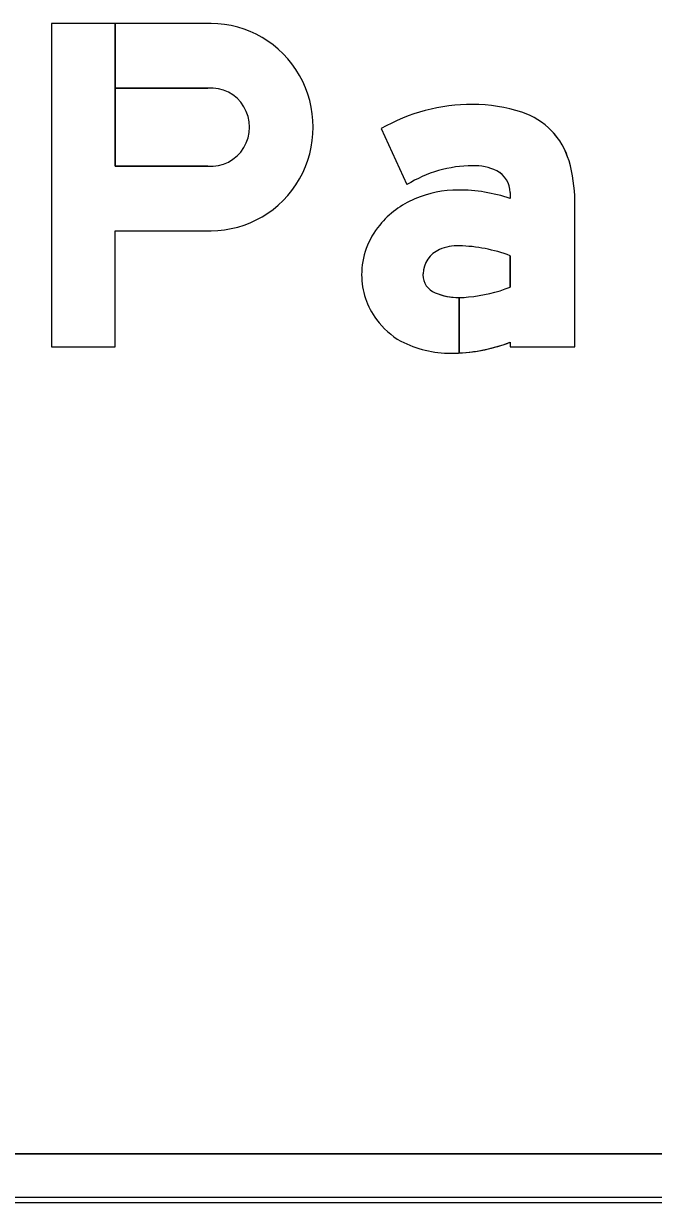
# Model space of a CAD drawing. Extents: x 1806251 to 1809821, y 414895 to 422886.
# Drawn here: x 1809676.093 to 1809676.3525, y 415191.8406 to 415192.3258 of the extents above; entities that cross this region are included whole.
import ezdxf

# ---------------------------------------------------------------- set-up
doc = ezdxf.new("R2010")
doc.units = 0
for name, color, linetype in [('GSBWFILL', 7, 'Continuous'), ('GSCOLORFILL', 7, 'Continuous'), ('GSOUTLINE', 7, 'Continuous')]:
    doc.layers.add(name, color=color, linetype=linetype)

msp = doc.modelspace()

# ---------------------------------------------------------------- linework, layer by layer
at = {"layer": 'GSBWFILL'}
for p, q in [((1809679.51509, 415191.86057), (1809675.67529, 415191.86057)), ((1809675.67529, 415191.84057), (1809679.51509, 415191.84057))]:
    msp.add_line(p, q, dxfattribs=at)
for points in [[(1809676.10459, 415192.32575), (1809676.10459, 415192.19275), (1809676.13082, 415192.19275), (1809676.13082, 415192.24052), (1809676.17028, 415192.24052)], [(1809676.16891, 415192.26712), (1809676.13082, 415192.26712), (1809676.13082, 415192.32575), (1809676.10459, 415192.32575)], [(1809676.17028, 415192.32575), (1809676.13082, 415192.32575), (1809676.13082, 415192.29915), (1809676.16891, 415192.29915)], [(1809676.24028, 415192.28251), (1809676.25095, 415192.25946)], [(1809676.29345, 415192.25622), (1809676.29345, 415192.25377)], [(1809676.29345, 415192.19461), (1809676.29345, 415192.19275), (1809676.32005, 415192.19275), (1809676.32005, 415192.25276)], [(1809676.29345, 415192.23022), (1809676.29345, 415192.2173)], [(1809676.27251, 415192.19017), (1809676.27251, 415192.21299)], [(1809676.27251, 415192.21299), (1809676.27251, 415192.19017)]]:
    msp.add_lwpolyline(points, dxfattribs=at)
for centre, major_axis, ratio, start_param, end_param in [((1809676.17031, 415192.28313), (0, 0.04261), 0.98587, 3.140988, 6.28379), ((1809676.17026, 415192.28313), (0, 0.01607), 0.98587, 3.056611, 6.368167), ((1809676.278, 415192.21626), (0, 0.07624), 0.999998, 0, 0.517719), ((1809676.278, 415192.22739), (0, 0.0651), 0.999998, 5.96613, 6.283185), ((1809676.28897, 415192.26082), (0, 0.02992), 0.999998, 4.997165, 5.96613), ((1809676.278, 415192.21626), (0, 0.05097), 0.999998, 0, 0.559495), ((1809676.27896, 415192.2471), (0, 0.02015), 0.999998, 5.822746, 6.330435), ((1809676.28348, 415192.25622), (0, 0.00997), 0.999998, 4.712389, 5.822746), ((1809676.26144, 415192.25276), (0, 0.05861), 0.999998, 4.712389, 4.997165), ((1809676.27212, 415192.21164), (0, 0.04561), 0.999998, 0, 0.404512), ((1809676.27212, 415192.1901), (0, 0.06715), 0.999998, 5.959871, 6.283185), ((1809676.269, 415192.21843), (0, 0.03814), 0.999998, 0.399285, 0.87593), ((1809676.26431, 415192.22233), (0, 0.03203), 0.999998, 0.87593, 1.570796), ((1809676.26885, 415192.22236), (0, 0.01131), 0.999998, 0.408547, 1.530785), ((1809676.272, 415192.21509), (0, 0.01923), 0.999998, 6.259455, 6.691732), ((1809676.2706, 415192.16895), (0, 0.06539), 0.999998, 5.926185, 6.254823), ((1809676.26289, 415192.22233), (0, 0.03062), 0.999998, 1.570796, 2.21394), ((1809676.26958, 415192.22233), (0, 0.01204), 0.999998, 1.530785, 1.570796), ((1809676.26552, 415192.22233), (0, 0.00798), 0.999998, 1.570796, 2.757027), ((1809676.27096, 415192.27451), (0, 0.06148), 0.999998, 3.228562, 3.516221), ((1809676.27251, 415192.23959), (0, 0.0266), 0.999998, 2.757027, 3.141593), ((1809676.27251, 415192.23959), (0, 0.0266), 0.999998, 3.141843, 3.28451), ((1809676.26561, 415192.22437), (0, 0.03401), 0.999998, 2.21394, 2.611125), ((1809676.26909, 415192.23585), (0, 0.04577), 0.999998, 2.672443, 3.141593), ((1809676.26909, 415192.25798), (0, 0.06789), 0.999998, 3.192057, 3.508644), ((1809676.26909, 415192.25798), (0, 0.06789), 0.999998, 3.141593, 3.191959)]:
    msp.add_ellipse(centre, major_axis=major_axis, ratio=ratio, start_param=start_param, end_param=end_param, dxfattribs=at)
at = {"layer": 'GSCOLORFILL'}
for p, q in [((1809679.51509, 415191.86057), (1809675.67529, 415191.86057)), ((1809675.67509, 415191.84057), (1809679.51509, 415191.84057)), ((1809679.51509, 415191.84257), (1809675.67511, 415191.84257)), ((1809675.67511, 415191.84057), (1809679.51509, 415191.84057)), ((1809675.67529, 415191.84057), (1809679.51509, 415191.84057))]:
    msp.add_line(p, q, dxfattribs=at)
for points in [[(1809676.10459, 415192.32575), (1809676.10459, 415192.19275), (1809676.13082, 415192.19275), (1809676.13082, 415192.24052), (1809676.17028, 415192.24052)], [(1809676.16891, 415192.26712), (1809676.13082, 415192.26712), (1809676.13082, 415192.32575), (1809676.10459, 415192.32575)], [(1809676.17028, 415192.32575), (1809676.13082, 415192.32575), (1809676.13082, 415192.29915), (1809676.16891, 415192.29915)], [(1809676.24028, 415192.28251), (1809676.25095, 415192.25946)], [(1809676.29345, 415192.25622), (1809676.29345, 415192.25377)], [(1809676.29345, 415192.19461), (1809676.29345, 415192.19275), (1809676.32005, 415192.19275), (1809676.32005, 415192.25276)], [(1809676.29345, 415192.23022), (1809676.29345, 415192.2173)], [(1809676.27251, 415192.19017), (1809676.27251, 415192.21299)], [(1809676.27251, 415192.21299), (1809676.27251, 415192.19017)]]:
    msp.add_lwpolyline(points, dxfattribs=at)
for centre, major_axis, ratio, start_param, end_param in [((1809676.17031, 415192.28313), (0, 0.04261), 0.98587, 3.140988, 6.28379), ((1809676.17026, 415192.28313), (0, 0.01607), 0.98587, 3.056611, 6.368167), ((1809676.278, 415192.21626), (0, 0.07624), 0.999998, 0, 0.517719), ((1809676.278, 415192.22739), (0, 0.0651), 0.999998, 5.96613, 6.283185), ((1809676.28897, 415192.26082), (0, 0.02992), 0.999998, 4.997165, 5.96613), ((1809676.278, 415192.21626), (0, 0.05097), 0.999998, 0, 0.559495), ((1809676.27896, 415192.2471), (0, 0.02015), 0.999998, 5.822746, 6.330435), ((1809676.28348, 415192.25622), (0, 0.00997), 0.999998, 4.712389, 5.822746), ((1809676.26144, 415192.25276), (0, 0.05861), 0.999998, 4.712389, 4.997165), ((1809676.27212, 415192.21164), (0, 0.04561), 0.999998, 0, 0.404512), ((1809676.27212, 415192.1901), (0, 0.06715), 0.999998, 5.959871, 6.283185), ((1809676.269, 415192.21843), (0, 0.03814), 0.999998, 0.399285, 0.87593), ((1809676.26431, 415192.22233), (0, 0.03203), 0.999998, 0.87593, 1.570796), ((1809676.26885, 415192.22236), (0, 0.01131), 0.999998, 0.408547, 1.530785), ((1809676.272, 415192.21509), (0, 0.01923), 0.999998, 6.259455, 6.691732), ((1809676.2706, 415192.16895), (0, 0.06539), 0.999998, 5.926185, 6.254823), ((1809676.26289, 415192.22233), (0, 0.03062), 0.999998, 1.570796, 2.21394), ((1809676.26958, 415192.22233), (0, 0.01204), 0.999998, 1.530785, 1.570796), ((1809676.26552, 415192.22233), (0, 0.00798), 0.999998, 1.570796, 2.757027), ((1809676.27096, 415192.27451), (0, 0.06148), 0.999998, 3.228562, 3.516221), ((1809676.27251, 415192.23959), (0, 0.0266), 0.999998, 2.757027, 3.141593), ((1809676.27251, 415192.23959), (0, 0.0266), 0.999998, 3.141843, 3.28451), ((1809676.26561, 415192.22437), (0, 0.03401), 0.999998, 2.21394, 2.611125), ((1809676.26909, 415192.23585), (0, 0.04577), 0.999998, 2.672443, 3.141593), ((1809676.26909, 415192.25798), (0, 0.06789), 0.999998, 3.192057, 3.508644), ((1809676.26909, 415192.25798), (0, 0.06789), 0.999998, 3.141593, 3.191959)]:
    msp.add_ellipse(centre, major_axis=major_axis, ratio=ratio, start_param=start_param, end_param=end_param, dxfattribs=at)
at = {"layer": 'GSOUTLINE'}
for p, q in [((1809676.13082, 415192.26712), (1809676.16891, 415192.26712)), ((1809676.13082, 415192.24052), (1809676.17028, 415192.24052)), ((1809675.67509, 415191.86057), (1809679.51509, 415191.86057)), ((1809675.67509, 415191.84057), (1809679.51509, 415191.84057))]:
    msp.add_line(p, q, dxfattribs=at)
for points in [[(1809676.17028, 415192.32575), (1809676.10459, 415192.32575), (1809676.10459, 415192.19275), (1809676.13082, 415192.19275), (1809676.13082, 415192.24052)], [(1809676.16891, 415192.29915), (1809676.13082, 415192.29915), (1809676.13082, 415192.26712)], [(1809676.24028, 415192.28251), (1809676.25095, 415192.25946)], [(1809676.29345, 415192.25622), (1809676.29345, 415192.25377)], [(1809676.29345, 415192.19461), (1809676.29345, 415192.19275), (1809676.32005, 415192.19275), (1809676.32005, 415192.25276)], [(1809676.29345, 415192.2173), (1809676.29345, 415192.23022)]]:
    msp.add_lwpolyline(points, dxfattribs=at)
for centre, major_axis, ratio, start_param, end_param in [((1809676.17031, 415192.28313), (0, 0.04261), 0.98587, 3.140988, 6.28379), ((1809676.17026, 415192.28313), (0, 0.01607), 0.98587, 3.056611, 6.368167), ((1809676.278, 415192.21626), (0, 0.07624), 0.999998, 6.283185, 6.800904), ((1809676.278, 415192.22739), (0, 0.0651), 0.999998, 5.96613, 6.283185), ((1809676.28897, 415192.26082), (0, 0.02993), 0.999998, 4.997165, 5.96613), ((1809676.278, 415192.21626), (0, 0.05097), 0.999998, 0, 0.559495), ((1809676.27896, 415192.2471), (0, 0.02015), 0.999998, 5.822746, 6.330435), ((1809676.28348, 415192.25622), (0, 0.00998), 0.999998, 4.712389, 5.822746), ((1809676.26144, 415192.25276), (0, 0.05861), 0.999998, 4.712389, 4.997165), ((1809676.27212, 415192.21164), (0, 0.04561), 0.999998, 0, 0.404512), ((1809676.27212, 415192.1901), (0, 0.06715), 0.999998, 5.959871, 6.283185), ((1809676.269, 415192.21843), (0, 0.03814), 0.999998, 0.399285, 0.87593), ((1809676.26431, 415192.22233), (0, 0.03203), 0.999998, 0.87593, 1.570796), ((1809676.26885, 415192.22236), (0, 0.0113), 0.999998, 0.408547, 1.530785), ((1809676.272, 415192.21509), (0, 0.01923), 0.999998, 6.25958, 6.691732), ((1809676.27243, 415192.23332), (0, 0.000997), 0.999998, 6.254787, 6.25958), ((1809676.2706, 415192.16895), (0, 0.06539), 0.999998, 5.926185, 6.254787), ((1809676.26289, 415192.22233), (0, 0.03062), 0.999998, 1.570796, 2.21394), ((1809676.26958, 415192.22233), (0, 0.01204), 0.999998, 1.530785, 1.570796), ((1809676.26552, 415192.22233), (0, 0.00798), 0.999998, 1.570796, 2.757027), ((1809676.27096, 415192.27451), (0, 0.06148), 0.999998, 3.228562, 3.516221), ((1809676.27251, 415192.23959), (0, 0.0266), 0.999998, 2.757027, 3.28451), ((1809676.26561, 415192.22437), (0, 0.03401), 0.999998, 2.21394, 2.611125), ((1809676.26909, 415192.23585), (0, 0.04577), 0.999998, 2.672443, 3.141593), ((1809676.26909, 415192.25798), (0, 0.06789), 0.999998, 3.141593, 3.508644)]:
    msp.add_ellipse(centre, major_axis=major_axis, ratio=ratio, start_param=start_param, end_param=end_param, dxfattribs=at)

doc.saveas('drawing.dxf')
